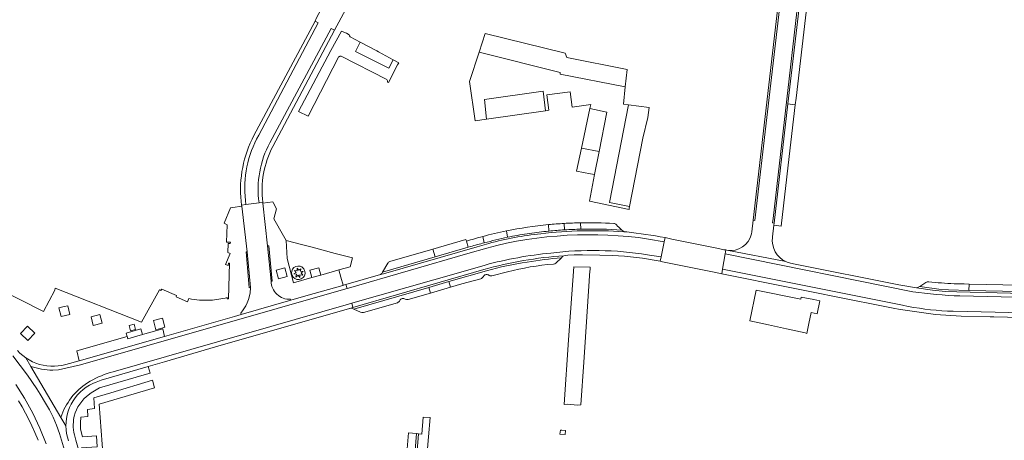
# Model space of a CAD drawing. Header units: metres. Extents: x 166325 to 190320, y 381923 to 404576.
# Tile 656 of 656: x 170151 to 170401, y 401321 to 401428. Entities that reach past the tile are written whole.
import ezdxf

# ---------------------------------------------------------------- set-up
doc = ezdxf.new("R2010")
doc.units = ezdxf.units.M
for name, color, linetype, lineweight in [('B-WE-VH-VERHARDING_ASFALT-GV', 8, 'Continuous', 18), ('B-WE-VH-VERHARDING_BETON-GV', 8, 'Continuous', 18), ('B-WE-VH-VERHARDING_BETONSTRAATSTEEN-GV', 8, 'Continuous', 18), ('B-WE-VH-VERHARDING_STRAATBAKSTEEN-GV', 8, 'Continuous', 18)]:
    doc.layers.add(name, color=color, linetype=linetype, lineweight=lineweight)

msp = doc.modelspace()

# ---------------------------------------------------------------- linework, layer by layer
at = {"layer": 'B-WE-VH-VERHARDING_ASFALT-GV', "flags": 128}
for points in [[(170268.937, 401424.01), (170267.356, 401419.265), (170287.977, 401414.095), (170287.927, 401413.713), (170304.494, 401410.463), (170304.964, 401414.906), (170289.631, 401417.949), (170289.249, 401419.03)], [(170305.319, 401405.918), (170304.033, 401406.092), (170304.494, 401410.463), (170287.927, 401413.713), (170287.977, 401414.095), (170267.356, 401419.265), (170264.892, 401411.868), (170266.326, 401401.882), (170269.221, 401402.287), (170268.686, 401407.261), (170283.62, 401409.356), (170284.223, 401404.385), (170285.115, 401404.51), (170284.585, 401408.446), (170290.536, 401409.213), (170291.023, 401405.336), (170295.718, 401405.993), (170295.505, 401404.997), (170299.85, 401404.068), (170297.848, 401394.037), (170296.678, 401388.174), (170295.424, 401381.434), (170305.482, 401379.338), (170305.531, 401379.665), (170305.614, 401380.089), (170300.466, 401381.086)], [(170269.221, 401402.287), (170284.223, 401404.385), (170283.62, 401409.356), (170268.686, 401407.261)], [(170295.505, 401404.997), (170293.347, 401394.886), (170297.848, 401394.037), (170299.85, 401404.068)], [(170308.999, 401397.396), (170310.279, 401402.706), (170310.546, 401405.21), (170305.319, 401405.918), (170300.466, 401381.086), (170305.614, 401380.089)], [(170297.848, 401394.037), (170293.347, 401394.886), (170292.109, 401389.083), (170295.667, 401388.362), (170296.678, 401388.174)]]:
    msp.add_lwpolyline(points, close=True, dxfattribs=at)
at = {"layer": 'B-WE-VH-VERHARDING_BETON-GV', "flags": 128}
for points in [[(170213.931, 401370.127), (170213.603, 401370.096), (170214.464, 401361.103), (170214.792, 401361.134)], [(170208.441, 401368.554), (170208.113, 401368.55), (170208.905, 401359.462), (170209.241, 401359.484)], [(170177.902, 401347.058), (170178.07, 401346.488), (170181.81, 401347.572), (170181.392, 401349.013), (170177.646, 401347.927)]]:
    msp.add_lwpolyline(points, close=True, dxfattribs=at)
at = {"layer": 'B-WE-VH-VERHARDING_BETONSTRAATSTEEN-GV', "flags": 128}
for points in [[(170350.417, 401487.805), (170337.422, 401376.536), (170336.996, 401376.633), (170336.644, 401373.606), (170336.59, 401373.14)], [(170349.92, 401487.863), (170336.996, 401376.633), (170337.422, 401376.536), (170350.417, 401487.805)], [(170341.905, 401372.189), (170341.93, 401372.41), (170342.27, 401375.332), (170342.328, 401375.825), (170341.946, 401375.89), (170342.102, 401377.055), (170350.924, 401454.027)], [(170240.094, 401451.786), (170239.95, 401451.534), (170239.806, 401451.281), (170236.663, 401445.667), (170235.358, 401443.222), (170234.382, 401443.736), (170225.97, 401427.863), (170225.663, 401427.191), (170226.425, 401426.751), (170211.335, 401398.237), (170210.799, 401397.224)], [(170214.169, 401396.294), (170229.763, 401425.301), (170230.627, 401424.852), (170236.78, 401436.4), (170239.127, 401441.272), (170238.21, 401441.719), (170238.59, 401442.453)], [(170226.425, 401426.751), (170225.663, 401427.191), (170210.135, 401398.141)], [(170210.799, 401397.224), (170211.335, 401398.237), (170226.425, 401426.751)], [(170230.627, 401424.852), (170229.763, 401425.301), (170214.169, 401396.294)], [(170214.909, 401395.357), (170230.627, 401424.852)], [(170234.367, 401423.714), (170233.613, 401424.068), (170233.416, 401424.16), (170232.418, 401424.629), (170232.375, 401424.649), (170229.669, 401419.693), (170221.454, 401404.199), (170223.93, 401403.067), (170231.672, 401418.174), (170231.751, 401418.134)], [(170237.156, 401421.789), (170234.586, 401423.143)], [(170244.056, 401411.686), (170244.317, 401411.552), (170246.631, 401416.038), (170246.914, 401416.541), (170245.51, 401417.31), (170244.424, 401415.189), (170240.146, 401417.361), (170235.976, 401419.479), (170237.156, 401421.789)], [(170232.321, 401418.28), (170243.912, 401412.302)], [(170149.996, 401343.527), (170150.664, 401342.833), (170151.386, 401342.196), (170152.156, 401341.618), (170152.97, 401341.104), (170153.822, 401340.656), (170154.708, 401340.279), (170155.621, 401339.973), (170156.556, 401339.742), (170157.506, 401339.587), (170158.466, 401339.508), (170159.428, 401339.506), (170160.388, 401339.582), (170161.339, 401339.734), (170162.274, 401339.962), (170165.733, 401340.891), (170165.082, 401343.449), (170177.902, 401347.058), (170177.646, 401347.927), (170181.392, 401349.013), (170181.81, 401347.572), (170182.416, 401347.723), (170186.959, 401348.985), (170187.425, 401347.058), (170197.455, 401349.93), (170205.218, 401352.181), (170206.903, 401352.665), (170206.822, 401352.946), (170207.413, 401353.799), (170208.062, 401354.847), (170208.428, 401355.595), (170208.744, 401356.485), (170209.126, 401358.056), (170209.241, 401359.484), (170208.905, 401359.462), (170208.113, 401368.55), (170208.441, 401368.554), (170207.016, 401380.132), (170204.79, 401379.804), (170204.145, 401379.708), (170202.528, 401375.828), (170203.315, 401375.453), (170203.141, 401371.05), (170204.133, 401371.008), (170204.118, 401370.682), (170203.588, 401370.698), (170203.491, 401368.381), (170204.045, 401368.134), (170202.881, 401365.366), (170203.616, 401365.08), (170203.651, 401365.668), (170203.943, 401365.673), (170203.619, 401356.617), (170203.314, 401356.619), (170203.319, 401356.928)], [(170206.871, 401381.393), (170206.982, 401380.426), (170208.108, 401380.577)], [(170208.108, 401380.577), (170211.437, 401381.025)], [(170211.437, 401381.025), (170212.364, 401381.15)], [(170284.959, 401375.469), (170285.045, 401373.829)], [(170285.045, 401373.829), (170284.959, 401375.469)], [(170289.1, 401374.15), (170288.994, 401375.783)], [(170288.994, 401375.783), (170289.1, 401374.15)], [(170293.226, 401374.324), (170293.155, 401375.944)], [(170293.155, 401375.944), (170293.226, 401374.324)], [(170268.263, 401372.456), (170268.661, 401370.853)], [(170268.661, 401370.853), (170268.263, 401372.456)], [(170274.581, 401372.283), (170274.327, 401373.876)], [(170274.327, 401373.876), (170274.581, 401372.283)], [(170282.596, 401373.563), (170279.553, 401373.148)], [(170279.553, 401373.148), (170282.596, 401373.563)], [(170303.645, 401374.084), (170303.578, 401374.139), (170303.512, 401374.194)], [(170304.193, 401373.672), (170304.122, 401373.722), (170304.053, 401373.772)], [(170304.863, 401373.606), (170304.528, 401373.64), (170304.193, 401373.672)], [(170269.82, 401370.712), (170266.873, 401369.863), (170243.093, 401363.012), (170242.29, 401362.782), (170233.518, 401360.274), (170233.805, 401359.257), (170234.152, 401359.357), (170264.508, 401368.15), (170269.304, 401369.539)], [(170265.177, 401369.921), (170264.596, 401369.752), (170256.187, 401367.298), (170242.814, 401363.394), (170242.639, 401363.062), (170242.29, 401362.782), (170243.093, 401363.012), (170266.873, 401369.863), (170269.82, 401370.712)], [(170264.153, 401371.272), (170264.596, 401369.752), (170265.177, 401369.921)], [(170310.406, 401371.817), (170314.397, 401371.14)], [(170329.582, 401369.109), (170328.212, 401369.389), (170316.369, 401371.813), (170315.31, 401372.03), (170314.957, 401372.1), (170314.605, 401372.169), (170314.397, 401371.14), (170313.618, 401367.289), (170313.39, 401366.163), (170313.66, 401366.112), (170313.93, 401366.06), (170315.259, 401365.793), (170327.128, 401363.407), (170329.055, 401363.019), (170329.245, 401364.19), (170329.875, 401368.073)], [(170314.397, 401371.14), (170314.605, 401372.169)], [(170193.578, 401356.687), (170193.241, 401355.893), (170190.319, 401357.133), (170190.451, 401357.486), (170186.696, 401359.098), (170186.452, 401358.727), (170186.177, 401358.88), (170186.104, 401358.921), (170181.567, 401350.727), (170159.626, 401359.33), (170159.528, 401358.787), (170156.664, 401353.408), (170126.137, 401368.82)], [(170244.132, 401365.668), (170242.814, 401363.394), (170256.187, 401367.298)], [(170256.187, 401367.298), (170255.614, 401369.261), (170244.662, 401366.082)], [(170288.313, 401367.077), (170288.589, 401367.34)], [(170288.91, 401367.586), (170289.867, 401367.689), (170291.528, 401367.819), (170293.624, 401367.836), (170298.03, 401367.736), (170301.3, 401367.662)], [(170313.39, 401366.163), (170313.618, 401367.289), (170310.694, 401367.753), (170310.141, 401367.841)], [(170329.875, 401368.073), (170329.245, 401364.19), (170375.011, 401354.994), (170376.419, 401354.711)], [(170329.875, 401368.073), (170330.032, 401369.041)], [(170345.319, 401366.098), (170330.313, 401368.987), (170330.032, 401369.041), (170329.875, 401368.073), (170377.611, 401358.442)], [(170377.611, 401358.442), (170329.875, 401368.073)], [(170330.313, 401368.987), (170345.319, 401366.098)], [(170268.87, 401365.208), (170262.717, 401363.379), (170235.285, 401355.574), (170235.022, 401355.498), (170235.302, 401354.453), (170268.546, 401364.053)], [(170286.876, 401365.707), (170288.313, 401367.077)], [(170515.664, 401356.638), (170512.746, 401356.432), (170512.512, 401356.426), (170499.512, 401355.864), (170494.619, 401355.937), (170416.101, 401357.706), (170388.812, 401358.388), (170385.897, 401358.469), (170382.625, 401358.803), (170378.52, 401359.422), (170374.04, 401360.2), (170347.655, 401365.449), (170346.537, 401365.671)], [(170268.546, 401364.053), (170235.302, 401354.453), (170234.481, 401354.205)], [(170254.592, 401359.52), (170259.7, 401361), (170269.195, 401363.749)], [(170269.195, 401363.749), (170259.7, 401361), (170260.109, 401359.585), (170263.003, 401360.427), (170267.756, 401361.691)], [(170270.566, 401362.452), (170274.589, 401363.522)], [(170329.245, 401364.19), (170329.055, 401363.019), (170364.439, 401355.906), (170365.391, 401355.715), (170373.022, 401354.181), (170373.96, 401353.992), (170374.42, 401353.9), (170383.39, 401352.66), (170389.87, 401352.21), (170397.216, 401352.046), (170398.18, 401352.024), (170425.769, 401351.406), (170426.814, 401351.383), (170441.406, 401351.056), (170442.397, 401351.034), (170445.613, 401350.962), (170449.581, 401350.93), (170460.059, 401350.678), (170460.237, 401350.668), (170461.191, 401350.614), (170468.684, 401350.446), (170515.501, 401349.398), (170515.524, 401350.415), (170387.868, 401353.482)], [(170376.419, 401354.711), (170375.011, 401354.994), (170329.245, 401364.19)], [(170404.727, 401358.483), (170391.855, 401358.771), (170386.691, 401358.887), (170384.189, 401359.094), (170379.405, 401359.727), (170378.52, 401359.422), (170382.625, 401358.803), (170385.897, 401358.469), (170388.812, 401358.388), (170416.101, 401357.706)], [(170380.92, 401360.79), (170379.405, 401359.727), (170384.189, 401359.094), (170386.691, 401358.887), (170391.855, 401358.771), (170391.891, 401360.372)], [(170391.891, 401360.372), (170390.642, 401360.402), (170388.078, 401360.463)], [(170235.207, 401354.174), (170235.556, 401354.008), (170254.592, 401359.52)], [(170249.318, 401356.448), (170255.003, 401358.101), (170254.592, 401359.52), (170235.556, 401354.008), (170237.208, 401353.225)], [(170389.564, 401357.365), (170494.575, 401354.88), (170496.253, 401354.84)], [(170496.253, 401354.84), (170494.575, 401354.88), (170389.564, 401357.365)], [(170237.936, 401353.161), (170246.629, 401355.637)], [(170387.868, 401353.482), (170515.524, 401350.415), (170515.64, 401355.567)], [(170148.877, 401342.165), (170152.595, 401337.252), (170154.956, 401333.791), (170155.826, 401332.424), (170157.164, 401330.159), (170158.13, 401328.419), (170159.057, 401326.546), (170159.908, 401324.558), (170160.701, 401322.426), (170162.708, 401315.611)], [(170162.708, 401315.611), (170160.701, 401322.426), (170159.908, 401324.558), (170159.057, 401326.546), (170158.13, 401328.419), (170157.164, 401330.159), (170155.826, 401332.424), (170154.956, 401333.791), (170152.595, 401337.252), (170148.877, 401342.165)], [(170162.98, 401320.556), (170162.703, 401321.477), (170162.502, 401322.418), (170162.379, 401323.372), (170162.333, 401324.333), (170161.06, 401326.494), (170153.423, 401339.466), (170152.156, 401341.618), (170151.386, 401342.196), (170150.664, 401342.833), (170149.996, 401343.527)], [(170149.632, 401334.895), (170151.828, 401331.374), (170153.948, 401327.551), (170155.746, 401323.746), (170157.336, 401319.79)], [(170157.336, 401319.79), (170155.746, 401323.746), (170153.948, 401327.551), (170151.828, 401331.374), (170149.632, 401334.895)], [(170150.308, 401330.711), (170151.218, 401329.155), (170152.085, 401327.576), (170152.908, 401325.972), (170153.686, 401324.347), (170154.419, 401322.7), (170155.276, 401320.691)], [(170254.152, 401317.6), (170254.491, 401321.555), (170254.911, 401326.46), (170253.15, 401326.61), (170252.78, 401322.27), (170251.944, 401322.34), (170250.572, 401305.191)]]:
    msp.add_lwpolyline(points, dxfattribs=at)
for points in [[(170345.853, 401406.118), (170349.54, 401437.802), (170351.402, 401453.809), (170351.42, 401453.961), (170351.519, 401454.474), (170351.677, 401454.972), (170351.893, 401455.448), (170352.163, 401455.896), (170352.484, 401456.309), (170352.851, 401456.681), (170353.259, 401457.008), (170353.702, 401457.285), (170353.78, 401457.885), (170353.229, 401457.589), (170352.719, 401457.226), (170352.259, 401456.802), (170351.856, 401456.323), (170351.516, 401455.798), (170351.245, 401455.234), (170351.046, 401454.641), (170350.924, 401454.027), (170342.102, 401377.055), (170341.946, 401375.89), (170342.328, 401375.825)], [(170351.402, 401437.584), (170349.54, 401437.802), (170345.853, 401406.118), (170347.7, 401405.903), (170347.902, 401407.633)], [(170264.596, 401369.752), (170264.153, 401371.272), (170264.019, 401371.701), (170255.614, 401369.261), (170256.187, 401367.298)], [(170295.535, 401363.703), (170295.552, 401363.955), (170295.6, 401364.65), (170291.41, 401364.77), (170290.109, 401346.197), (170288.96, 401329.79), (170289.82, 401329.85), (170292.33, 401329.66), (170293.18, 401329.67), (170293.933, 401340.547), (170294.194, 401344.332)], [(170260.109, 401359.585), (170259.7, 401361), (170254.592, 401359.52), (170255.003, 401358.101)], [(170404.762, 401360.063), (170391.891, 401360.372), (170391.855, 401358.771), (170404.727, 401358.483)], [(170351.739, 401353.162), (170353.305, 401352.838), (170353.964, 401356.115), (170352.396, 401356.43), (170349.206, 401357.071), (170349.108, 401356.581), (170337.795, 401358.854), (170336.158, 401351.036), (170340.908, 401349.994), (170345.464, 401348.995), (170350.214, 401347.953), (170350.672, 401347.852), (170351.18, 401350.38)], [(170161.932, 401354.659), (170162.802, 401354.865), (170163.334, 401352.664), (170161.106, 401352.119), (170160.574, 401354.338)], [(170169.274, 401349.87), (170168.76, 401352.095), (170170.967, 401352.648), (170171.174, 401351.736), (170171.512, 401350.411)], [(170154.461, 401347.894), (170152.664, 401346.02), (170150.798, 401347.799), (170152.557, 401349.68)], [(170179.691, 401350.167), (170180.035, 401348.858), (170178.726, 401348.515), (170178.383, 401349.823)], [(170184.604, 401351.092), (170186.872, 401351.678), (170187.458, 401349.409), (170186.947, 401349.277), (170185.206, 401348.755)], [(170251.944, 401322.34), (170251.419, 401322.384), (170250.335, 401308.744), (170250.053, 401305.191), (170250.011, 401304.661), (170249.846, 401302.589), (170248.969, 401291.818), (170247.706, 401277.992), (170248.136, 401277.972), (170248.323, 401277.963), (170249.457, 401291.724), (170250.363, 401302.574), (170250.572, 401305.191)], [(170251.419, 401322.384), (170249.43, 401322.55), (170249.11, 401318.569), (170248.334, 401308.904), (170250.335, 401308.744)]]:
    msp.add_lwpolyline(points, close=True, dxfattribs=at)
at = {"layer": 'B-WE-VH-VERHARDING_BETONSTRAATSTEEN-GV'}
for points in [[(170234.586, 401423.143, -0.3549021), (170234.367, 401423.714)], [(170231.751, 401418.134, -0.3327852), (170232.321, 401418.28)], [(170243.912, 401412.302, -0.3173167), (170244.056, 401411.686)], [(170210.135, 401398.141, 0.1479774), (170206.871, 401381.393)], [(170210.799, 401397.224, 0.1542254), (170208.108, 401380.577)], [(170208.108, 401380.577, -0.1542254), (170210.799, 401397.224)], [(170211.437, 401381.025, -0.1593563), (170214.169, 401396.294)], [(170214.169, 401396.294, 0.1593563), (170211.437, 401381.025)], [(170212.364, 401381.15, -0.1500194), (170214.909, 401395.357)], [(170284.959, 401375.469, 0.0257223), (170274.327, 401373.876)], [(170288.994, 401375.783, 0.0099111), (170284.959, 401375.469)], [(170293.155, 401375.944, 0.009848), (170288.994, 401375.783)], [(170301.575, 401375.759, 0.0158595), (170293.155, 401375.944)], [(170302.283, 401375.445, 0.1760736), (170301.575, 401375.759)], [(170303.512, 401374.194, -0.0467777), (170302.283, 401375.445)], [(170268.263, 401372.456, 0.0102126), (170264.153, 401371.272)], [(170274.327, 401373.876, 0.0148755), (170268.263, 401372.456)], [(170274.581, 401372.283, 0.0074853), (170268.661, 401370.853)], [(170268.661, 401370.853, -0.0074853), (170274.581, 401372.283)], [(170269.304, 401369.539, -0.1014157), (170310.406, 401371.817)], [(170269.82, 401370.712, -0.0389452), (170283.004, 401373.177)], [(170283.004, 401373.177, 0.0389452), (170269.82, 401370.712)], [(170279.553, 401373.148, 0.0102957), (170274.581, 401372.283)], [(170274.581, 401372.283, -0.0102957), (170279.553, 401373.148)], [(170285.045, 401373.829, 0.0056938), (170282.596, 401373.563)], [(170282.596, 401373.563, -0.0056938), (170285.045, 401373.829)], [(170283.004, 401373.177, -0.0455528), (170304.193, 401373.672)], [(170304.193, 401373.672, 0.0455528), (170283.004, 401373.177)], [(170289.1, 401374.15, 0.0091259), (170285.045, 401373.829)], [(170285.045, 401373.829, -0.0091259), (170289.1, 401374.15)], [(170293.226, 401374.324, 0.0092139), (170289.1, 401374.15)], [(170289.1, 401374.15, -0.0092139), (170293.226, 401374.324)], [(170303.645, 401374.084, 0.0233254), (170293.226, 401374.324)], [(170293.226, 401374.324, -0.0233254), (170303.645, 401374.084)], [(170304.053, 401373.772, -0.0150416), (170303.645, 401374.084)], [(170314.605, 401372.169, 0.0223243), (170304.863, 401373.606)], [(170336.59, 401373.14, -0.4006322), (170330.313, 401368.987)], [(170345.319, 401366.098, -0.3180006), (170341.905, 401372.189)], [(170268.661, 401370.853, 0.0045723), (170265.177, 401369.921)], [(170265.177, 401369.921, -0.0045723), (170268.661, 401370.853)], [(170268.546, 401364.053, -0.0501252), (170288.91, 401367.586)], [(170288.91, 401367.586, 0.0501252), (170268.546, 401364.053)], [(170285.591, 401368.26, 0.0410316), (170268.87, 401365.208)], [(170310.141, 401367.841, 0.0687721), (170285.591, 401368.26)], [(170288.589, 401367.34, -0.0262295), (170288.91, 401367.586)], [(170301.3, 401367.662, -0.0397354), (170313.39, 401366.163)], [(170330.032, 401369.041, -0.0180376), (170329.582, 401369.109)], [(170244.662, 401366.082, 0.1662024), (170244.132, 401365.668)], [(170279.571, 401365.965, 0.0313063), (170269.195, 401363.749)], [(170269.195, 401363.749, -0.0313063), (170279.571, 401365.965)], [(170274.589, 401363.522, -0.0381684), (170286.23, 401365.465)], [(170288.313, 401367.077, 0.0137141), (170279.571, 401365.965)], [(170279.571, 401365.965, -0.0137141), (170288.313, 401367.077)], [(170286.23, 401365.465, 0.1808628), (170286.876, 401365.707)], [(170346.537, 401365.671, -0.0531644), (170345.319, 401366.098)], [(170267.756, 401361.691, 0.1561357), (170268.455, 401362.281)], [(170268.455, 401362.281, -0.4409019), (170269.729, 401362.688)], [(170269.729, 401362.688, 0.2526071), (170270.566, 401362.452)], [(170381.647, 401360.966, 0.17777), (170380.92, 401360.79)], [(170388.078, 401360.463, -0.0193033), (170381.647, 401360.966)], [(170377.611, 401358.442, 0.0270755), (170389.564, 401357.365)], [(170389.564, 401357.365, -0.0270755), (170377.611, 401358.442)], [(170199.011, 401356.292, -0.0609364), (170193.578, 401356.687)], [(170203.319, 401356.928, -0.0487129), (170199.011, 401356.292)], [(170246.629, 401355.637, 0.0569127), (170247.229, 401356.187)], [(170247.229, 401356.187, -0.4917221), (170248.537, 401356.539)], [(170248.537, 401356.539, 0.0516492), (170249.318, 401356.448)], [(170387.868, 401353.482, -0.0406237), (170376.419, 401354.711)], [(170376.419, 401354.711, 0.0406237), (170387.868, 401353.482)], [(170234.481, 401354.205, -0.1445854), (170235.207, 401354.174)], [(170237.208, 401353.225, 0.1438559), (170237.936, 401353.161)]]:
    msp.add_lwpolyline(points, format="xyb", dxfattribs=at)
at = {"layer": 'B-WE-VH-VERHARDING_STRAATBAKSTEEN-GV', "flags": 128}
for points in [[(170241.322, 401419.595), (170237.156, 401421.789), (170235.976, 401419.479), (170240.146, 401417.361), (170244.424, 401415.189), (170245.51, 401417.31), (170241.79, 401419.349)], [(170346.17, 401392.814), (170347.7, 401405.903), (170345.853, 401406.118), (170342.328, 401375.825), (170342.27, 401375.332), (170344.102, 401375.112)], [(170235.19, 401367.04), (170230.75, 401368.16), (170224.9, 401369.75), (170222.534, 401370.347), (170218.333, 401371.407), (170218.566, 401366.903), (170220.148, 401360.677), (170224.82, 401362.008), (170224.345, 401363.901), (170226.653, 401364.48), (170227.11, 401362.66), (170231.414, 401363.886), (170231.706, 401363.969), (170234.603, 401364.786)], [(170217.955, 401364.516), (170218.568, 401362.301), (170216.409, 401361.683), (170215.788, 401363.916)], [(170222.119, 401363.2), (170222.522, 401362.652), (170221.827, 401362.719), (170221.763, 401362.074), (170221.342, 401362.629), (170220.807, 401362.155), (170220.904, 401362.898), (170220.242, 401362.975), (170220.839, 401363.328), (170220.404, 401363.832), (170221.092, 401363.771), (170221.149, 401364.402), (170221.527, 401363.919), (170222.018, 401364.286), (170221.97, 401363.661), (170222.62, 401363.578)], [(170289.339, 401323.21), (170288.415, 401323.271), (170288.009, 401323.297), (170287.861, 401322.239), (170289.262, 401322.148)]]:
    msp.add_lwpolyline(points, close=True, dxfattribs=at)
for points in [[(170213.603, 401370.096), (170212.393, 401380.925), (170212.378, 401381.038), (170212.364, 401381.15), (170211.437, 401381.025), (170208.108, 401380.577), (170206.982, 401380.426), (170207.016, 401380.132), (170208.441, 401368.554), (170209.241, 401359.484), (170209.126, 401358.056), (170208.744, 401356.485), (170208.428, 401355.595), (170208.062, 401354.847), (170207.413, 401353.799), (170206.822, 401352.946), (170206.903, 401352.665), (170219.478, 401356.281), (170219.41, 401356.519)], [(170214.955, 401381.303), (170212.393, 401380.925), (170213.603, 401370.096), (170213.931, 401370.127), (170214.792, 401361.134), (170214.464, 401361.103)], [(170219.41, 401356.519), (170219.478, 401356.281), (170223.929, 401357.561), (170232.701, 401360.04), (170232.763, 401360.058), (170232.209, 401362.109), (170231.706, 401363.969), (170231.414, 401363.886), (170227.11, 401362.66), (170224.82, 401362.008), (170220.148, 401360.677), (170218.566, 401366.903), (170218.333, 401371.407), (170217.615, 401372.627), (170215.18, 401376.92), (170215.89, 401379.5), (170214.979, 401381.068), (170214.955, 401381.303)], [(170214.464, 401361.103), (170213.603, 401370.096)], [(170310.141, 401367.841), (170310.694, 401367.753), (170313.618, 401367.289), (170314.397, 401371.14), (170310.406, 401371.817)], [(170269.304, 401369.539), (170264.508, 401368.15), (170234.152, 401359.357), (170233.805, 401359.257), (170232.928, 401359.003), (170166.002, 401339.827), (170160.479, 401338.624), (170158.983, 401338.499)], [(170234.145, 401355.244), (170235.022, 401355.498), (170235.285, 401355.574), (170262.717, 401363.379), (170268.87, 401365.208)], [(170232.928, 401359.003), (170233.805, 401359.257), (170233.518, 401360.274), (170232.763, 401360.058), (170232.701, 401360.04), (170223.929, 401357.561), (170219.478, 401356.281), (170206.903, 401352.665), (170205.218, 401352.181), (170197.455, 401349.93), (170187.425, 401347.058), (170165.733, 401340.891), (170162.274, 401339.962), (170161.339, 401339.734), (170160.388, 401339.582), (170159.428, 401339.506), (170158.466, 401339.508), (170157.506, 401339.587), (170156.556, 401339.742), (170155.621, 401339.973), (170154.708, 401340.279), (170153.822, 401340.656), (170152.97, 401341.104), (170152.156, 401341.618), (170153.423, 401339.466)], [(170158.983, 401338.499), (170160.479, 401338.624), (170166.002, 401339.827), (170232.928, 401359.003)], [(170234.422, 401354.188), (170234.481, 401354.205), (170235.302, 401354.453), (170235.022, 401355.498), (170234.145, 401355.244), (170174.367, 401338.116), (170173.584, 401337.891)], [(170173.584, 401337.891), (170174.367, 401338.116), (170234.145, 401355.244)], [(170161.06, 401326.494), (170162.333, 401324.333), (170162.366, 401325.294), (170162.477, 401326.25), (170162.666, 401327.193), (170162.931, 401328.118), (170163.271, 401329.018), (170163.683, 401329.887), (170164.164, 401330.72), (170164.711, 401331.511), (170165.322, 401332.254), (170165.99, 401332.946), (170166.713, 401333.58), (170167.486, 401334.154), (170168.302, 401334.663), (170169.157, 401335.103), (170169.357, 401335.186), (170170.046, 401335.472), (170171.301, 401335.991), (170183.279, 401339.467), (170187.385, 401340.658), (170200.388, 401344.419), (170234.422, 401354.188)], [(170153.423, 401339.466), (170161.06, 401326.494)], [(170167.538, 401331.792), (170168.746, 401332.727), (170170.911, 401334.007), (170182.825, 401337.464), (170183.786, 401337.743), (170183.279, 401339.467), (170171.301, 401335.991), (170170.046, 401335.472), (170169.357, 401335.186), (170169.157, 401335.103), (170168.302, 401334.663), (170167.486, 401334.154), (170166.713, 401333.58), (170165.99, 401332.946), (170165.322, 401332.254), (170164.711, 401331.511), (170164.164, 401330.72), (170163.683, 401329.887), (170163.271, 401329.018), (170162.931, 401328.118), (170162.666, 401327.193), (170162.477, 401326.25), (170162.366, 401325.294), (170162.333, 401324.333), (170162.379, 401323.372), (170162.502, 401322.418), (170162.703, 401321.477), (170162.98, 401320.556)], [(170170.767, 401329.847), (170184.88, 401333.999), (170184.308, 401335.943), (170173.786, 401332.787), (170169.416, 401331.476), (170169.607, 401328.754), (170167.838, 401328.537), (170167.927, 401326.712), (170166.115, 401326.55), (170166.04, 401325.106), (170166.082, 401323.496), (170166.515, 401321.614), (170170.117, 401321.811), (170170.31, 401319.046), (170166.323, 401318.756), (170167.823, 401312.354), (170170.096, 401312.491), (170170.239, 401309.893), (170167.638, 401309.739), (170167.461, 401312.332), (170167.456, 401312.401), (170167.006, 401312.366), (170165.879, 401317.201), (170164.856, 401320.77)], [(170155.276, 401320.691), (170154.419, 401322.7), (170153.686, 401324.347), (170152.908, 401325.972), (170152.085, 401327.576), (170151.218, 401329.155), (170150.308, 401330.711)], [(170172.832, 401302.77), (170170.767, 401329.847)]]:
    msp.add_lwpolyline(points, dxfattribs=at)
at = {"layer": 'B-WE-VH-VERHARDING_STRAATBAKSTEEN-GV'}
for points in [[(170310.406, 401371.817, 0.1014157), (170269.304, 401369.539)], [(170268.87, 401365.208, -0.0410316), (170285.591, 401368.26)], [(170285.591, 401368.26, -0.0687721), (170310.141, 401367.841)], [(170221.835, 401364.911, 0.3286549), (170219.943, 401364.155)], [(170219.943, 401364.155, -0.3286549), (170221.835, 401364.911)], [(170222.641, 401364.438, 0.1381829), (170221.835, 401364.911)], [(170221.835, 401364.911, -0.1381829), (170222.641, 401364.438)], [(170219.943, 401364.155, 0.3285365), (170220.104, 401362.125)], [(170220.104, 401362.125, -0.3285365), (170219.943, 401364.155)], [(170222.17, 401361.713, 0.3431018), (170223.08, 401363.613)], [(170223.08, 401363.613, -0.3431018), (170222.17, 401361.713)], [(170223.08, 401363.613, 0.1392965), (170222.641, 401364.438)], [(170222.641, 401364.438, -0.1392965), (170223.08, 401363.613)], [(170219.41, 401356.519, -0.4184798), (170214.464, 401361.103)], [(170214.464, 401361.103, 0.4184798), (170219.41, 401356.519)], [(170220.104, 401362.125, 0.3425809), (170222.17, 401361.713)], [(170222.17, 401361.713, -0.3425809), (170220.104, 401362.125)], [(170158.983, 401338.499, -0.0745344), (170153.423, 401339.466)], [(170153.423, 401339.466, 0.0745344), (170158.983, 401338.499)], [(170167.832, 401335.304, -0.063676), (170173.584, 401337.891)], [(170173.584, 401337.891, 0.063676), (170167.832, 401335.304)], [(170161.06, 401326.494, -0.1738151), (170167.832, 401335.304)], [(170167.832, 401335.304, 0.1738151), (170161.06, 401326.494)], [(170164.292, 401325.995, -0.1805824), (170167.538, 401331.792)], [(170164.856, 401320.77, -0.1150336), (170164.292, 401325.995)]]:
    msp.add_lwpolyline(points, format="xyb", dxfattribs=at)

doc.saveas('drawing.dxf')
